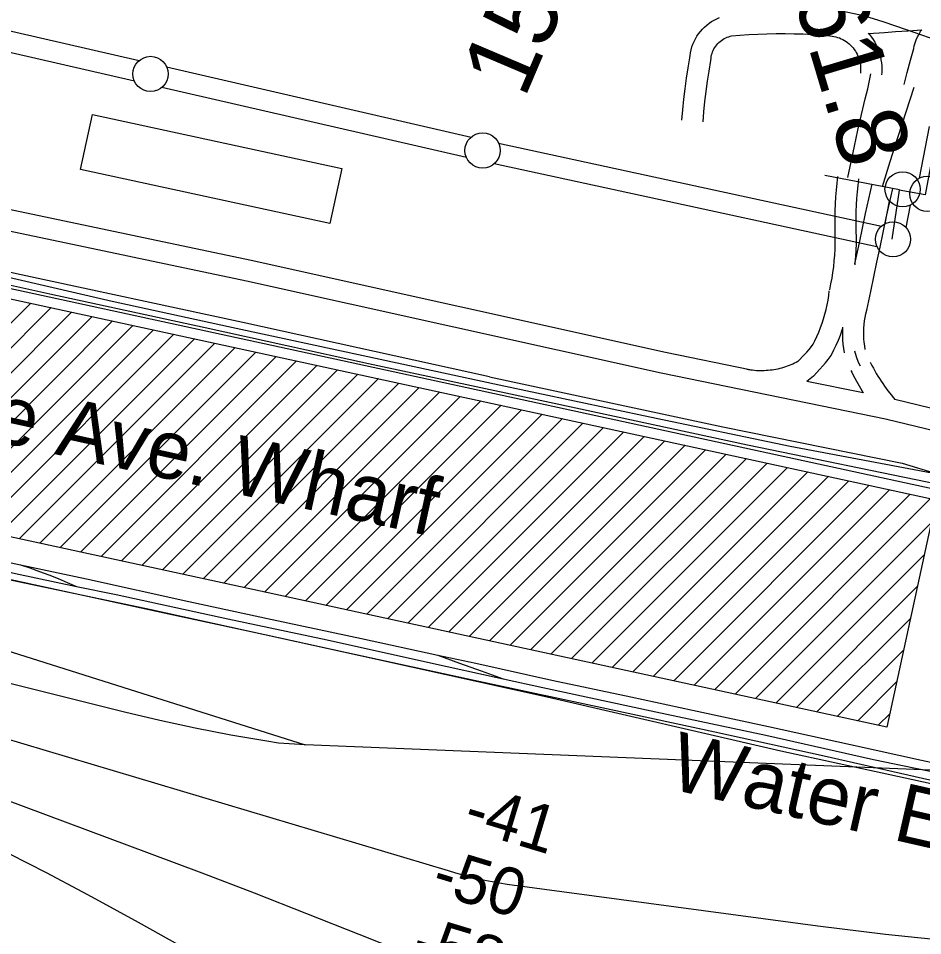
# Model space of a CAD drawing. Extents: x 3651524 to 3689615, y 505651 to 531377.
# Drawn here: x 3663757 to 3665041, y 515421 to 516724 of the extents above; entities that cross this region are included whole.
import ezdxf

# ---------------------------------------------------------------- set-up
doc = ezdxf.new("R2010")
doc.units = 0
for name, color, linetype in [('V-BLDG-IDEN', 7, 'Continuous'), ('V-BLDG-OTLN', 7, 'Continuous'), ('V-CHAN-DOCK', 7, 'Continuous'), ('V-FLOD-BASE', 7, 'Continuous'), ('V-RAIL-TRAK', 7, 'Continuous'), ('V-RIVR-EDGE', 7, 'Continuous'), ('V-RIVR-IDEN', 7, 'Continuous'), ('V-RIVR-RANG', 7, 'Continuous'), ('V-ROAD-CNTR', 7, 'Continuous'), ('V-SURV-IDEN', 7, 'Continuous'), ('V-SURV-LINE', 7, 'Continuous'), ('V-TOPO-DPTH', 7, 'Continuous'), ('V-TOPO-MAJR', 7, 'Continuous'), ('V-TOPO-MINR', 7, 'Continuous'), ('V-UTIL-LINE', 7, 'Continuous')]:
    doc.layers.add(name, color=color, linetype=linetype)

msp = doc.modelspace()

# ---------------------------------------------------------------- linework, layer by layer
at = {"layer": 'V-BLDG-OTLN'}
for p, q in [((3663496.598, 516041.392), (3663774.411, 516319.205)), ((3663525.648, 516035.087), (3663803.461, 516312.9)), ((3663554.698, 516028.782), (3663832.511, 516306.595)), ((3663583.749, 516022.477), (3663861.561, 516300.29)), ((3663612.799, 516016.172), (3663890.612, 516293.985)), ((3663641.849, 516009.867), (3663919.662, 516287.68)), ((3663670.899, 516003.562), (3663948.712, 516281.374)), ((3663699.95, 515997.257), (3663977.762, 516275.069)), ((3663729, 515990.951), (3664006.812, 516268.764)), ((3663758.05, 515984.646), (3664035.863, 516262.459)), ((3663787.1, 515978.341), (3664064.913, 516256.154)), ((3663816.151, 515972.036), (3664093.963, 516249.849)), ((3663845.201, 515965.731), (3664123.013, 516243.544)), ((3663874.251, 515959.426), (3664152.064, 516237.238)), ((3663903.301, 515953.121), (3664181.114, 516230.933)), ((3663932.352, 515946.816), (3664210.164, 516224.628)), ((3663961.402, 515940.511), (3664239.214, 516218.323)), ((3663990.452, 515934.206), (3664268.264, 516212.018)), ((3664019.502, 515927.9), (3664297.315, 516205.713)), ((3664048.552, 515921.595), (3664326.365, 516199.408)), ((3664077.603, 515915.29), (3664355.415, 516193.102)), ((3664106.653, 515908.985), (3664384.465, 516186.797)), ((3664135.703, 515902.68), (3664413.515, 516180.492)), ((3664164.753, 515896.375), (3664442.566, 516174.187)), ((3664193.804, 515890.07), (3664471.616, 516167.882)), ((3664222.854, 515883.765), (3664500.666, 516161.577)), ((3664251.904, 515877.46), (3664529.716, 516155.272)), ((3664280.954, 515871.155), (3664558.766, 516148.967)), ((3664310.005, 515864.849), (3664587.817, 516142.661)), ((3664339.055, 515858.544), (3664616.867, 516136.356)), ((3664368.105, 515852.239), (3664645.917, 516130.051)), ((3664397.155, 515845.934), (3664674.967, 516123.746)), ((3664426.206, 515839.629), (3664704.017, 516117.441)), ((3664455.256, 515833.324), (3664733.068, 516111.136)), ((3664484.306, 515827.019), (3664762.118, 516104.831)), ((3664513.356, 515820.714), (3664791.168, 516098.525)), ((3664542.407, 515814.409), (3664820.218, 516092.22)), ((3664571.457, 515808.104), (3664849.268, 516085.915)), ((3664600.507, 515801.798), (3664878.319, 516079.61)), ((3664629.557, 515795.493), (3664907.369, 516073.305)), ((3664658.607, 515789.188), (3664936.419, 516067)), ((3664687.658, 515782.883), (3664965.469, 516060.695)), ((3664716.708, 515776.578), (3664994.519, 516054.389)), ((3664745.758, 515770.273), (3665023.57, 516048.084)), ((3664774.808, 515763.968), (3665052.62, 516041.779)), ((3664803.859, 515757.663), (3665053.252, 516007.056)), ((3664832.909, 515751.358), (3665043.451, 515961.9)), ((3664861.959, 515745.053), (3665033.65, 515916.744)), ((3664891.009, 515738.747), (3665023.849, 515871.587)), ((3664920.06, 515732.442), (3665014.048, 515826.431)), ((3664949.11, 515726.137), (3665004.247, 515781.275)), ((3664978.16, 515719.832), (3664994.447, 515736.119))]:
    msp.add_line(p, q, dxfattribs=at)
for points in [[(3663861.987, 516587.105), (3664216.17, 516510.352), (3664199.284, 516432.451), (3663845.105, 516509.201)], [(3662715.883, 516548.951), (3665060.421, 516040.086), (3664990.338, 515717.189), (3662645.798, 516226.051)]]:
    msp.add_lwpolyline(points, close=True, dxfattribs=at)
at = {"layer": 'V-CHAN-DOCK'}
for points in [[(3662559.424, 516399.795), (3662660.228, 516379.434), (3662696.677, 516567.565), (3665065.756, 516053.876), (3665130.502, 516040.287), (3665203.662, 516026.31), (3665183.356, 515913.35), (3665546.465, 515880.197), (3665595.969, 515876.523), (3665596.983, 515845.273), (3665821.173, 515843.419), (3665913.202, 515842.983), (3665983.958, 515843.315), (3666025.631, 515843.511), (3666052.978, 515843.638), (3667820.683, 515825.896), (3667915.317, 515825.472), (3667979.323, 515825.21), (3668084.389, 515821.362), (3668186.038, 515806.647), (3668350.551, 515785.629), (3668427.888, 515771.231), (3668430.178, 515685.363)], [(3662696.724, 516157.261), (3662753.07, 516143.918), (3662861.729, 516119.997), (3662981.842, 516093.656), (3663096.381, 516069.146), (3663194.826, 516047.341), (3663335.679, 516016.768), (3663497.889, 515982.276), (3663643.703, 515949.252), (3663778.983, 515919.889), (3663964.106, 515879.318), (3664106.817, 515848.445), (3664223.213, 515823.324), (3664404.311, 515783.849), (3664598.716, 515742.393), (3664746.069, 515710.614), (3664901.535, 515676.399), (3665072.115, 515637.616), (3665219.401, 515606.949), (3665371.285, 515571.975), (3665556.703, 515534.745), (3665588.273, 515529.018), (3665753.794, 515527.321)]]:
    msp.add_lwpolyline(points, dxfattribs=at)
at = {"layer": 'V-FLOD-BASE'}
msp.add_lwpolyline([(3665131.487, 516652.856), (3665128.767, 516640.482), (3665065.535, 516584.738), (3665044.735, 516473.251), (3665008.127, 516479.907), (3664997.312, 516410.019)], dxfattribs=at)
at = {"layer": 'V-RAIL-TRAK'}
for points in [[(3664452.583, 516763.34), (3664528.158, 516756.714), (3664612.966, 516751.365), (3664670.242, 516750.812), (3664733.462, 516752.956), (3664768.561, 516753.944), (3664817.018, 516751.707), (3664854.404, 516746.339), (3664906.174, 516738.782), (3664957.136, 516727.731), (3664986.333, 516718.775), (3665017.792, 516708.044), (3665050.63, 516696.411), (3665100.607, 516676.734), (3665168.899, 516647.493), (3665243.375, 516612.945), (3665317.05, 516573.875), (3665417.713, 516523.437), (3665468.522, 516501.298), (3665534.748, 516474.924), (3665620.305, 516441.044), (3665717.38, 516402.699)], [(3662639.97, 516601.116), (3662722.989, 516582.618), (3662860.058, 516551.443), (3663016.439, 516516.664), (3663168.309, 516481.453), (3663307.423, 516451.726), (3663479.625, 516414.148), (3663703.408, 516365.108), (3663890.208, 516322.262), (3664066.111, 516283.674), (3664246.529, 516244.903), (3664439.895, 516203.316), (3664653.6, 516157.926), (3664852.92, 516116.164), (3665061.875, 516076.705), (3665131.745, 516061.226), (3665242.699, 516039.167), (3665340.936, 516015.611), (3665440.18, 515995.958), (3665485.586, 515987.344), (3665561.382, 515977.027), (3665641.275, 515969.191), (3665661.97, 515968.636), (3665725.831, 515964.626)], [(3662630.668, 516591.83), (3662668.486, 516581.744), (3662765.895, 516559.209), (3662963.996, 516514.158), (3663147.292, 516474.783), (3663330.59, 516434.589), (3663562.377, 516385.588), (3663801.571, 516332.518), (3664022.265, 516284.698), (3664254.062, 516233.645), (3664517.742, 516177.405), (3664792.274, 516117.931), (3665063.917, 516062.139), (3665119.999, 516053.577), (3665165.807, 516047.222)], [(3664426.002, 516214.441), (3664075.624, 516291.919), (3663754.407, 516360.744), (3663455.176, 516428.572), (3663195.57, 516482.85), (3662976.63, 516535.67), (3662755.522, 516582.985), (3662722.989, 516582.618)], [(3664426.002, 516214.441), (3664757.665, 516143.467), (3665012.313, 516091.915), (3665061.875, 516076.705)], [(3662614.82, 516182.324), (3662676.676, 516168.246), (3662746.748, 516153.179), (3662826.477, 516136.515), (3662911.346, 516117.822), (3663051.491, 516087.688), (3663177.047, 516060.155), (3663258.838, 516042.528), (3663329.933, 516027.205), (3663476.649, 515996.075), (3663614.742, 515965.933), (3663752.63, 515935.172), (3663839.346, 515917.032), (3663895.648, 515905.256), (3664054.491, 515870.897), (3664195.252, 515840.972), (3664338.071, 515809.207), (3664445.396, 515785.87), (3664501.643, 515773.642), (3664662.337, 515738.881), (3664818.712, 515705.744), (3664971.603, 515671.36), (3665061.195, 515652.689), (3665070.649, 515650.477)], [(3663712.96, 515957.659), (3663759.882, 515947.683), (3663853.719, 515927.731), (3663998.797, 515895.774), (3664117.366, 515869.849), (3664244.359, 515842.938), (3664352.599, 515819.464), (3664406.491, 515807.776), (3664514.377, 515783.853), (3664626.982, 515760.158), (3664714.317, 515741.066), (3664822.2, 515717.967), (3664938.919, 515692.647), (3665039.613, 515670.13), (3665162.7, 515643.815)], [(3663759.882, 515947.683), (3663773.331, 515943.126), (3663786.704, 515938.346), (3663799.996, 515933.345), (3663813.203, 515928.124), (3663826.321, 515922.687), (3663839.346, 515917.032)], [(3664352.599, 515819.464), (3664383.506, 515808.189), (3664414.437, 515796.991), (3664445.396, 515785.87)]]:
    msp.add_lwpolyline(points, dxfattribs=at)
at = {"layer": 'V-RIVR-EDGE'}
msp.add_lwpolyline([(3665982.58, 515522.556), (3665581.855, 515521.709), (3665005.588, 515646.904), (3664839.628, 515682.853), (3664507.72, 515759.652), (3664265.824, 515812.945), (3663943.093, 515884.206), (3663448.268, 515988.368)], dxfattribs=at)
at = {"layer": 'V-ROAD-CNTR'}
for points in [[(3664795.589, 516224.573), (3664676.122, 516248.947), (3664087.286, 516379.657), (3663244.069, 516557.489), (3662477.872, 516720.907)], [(3664699.447, 516579.025), (3664700.691, 516593.872), (3664702.193, 516608.82), (3664703.948, 516623.744), (3664705.952, 516638.634), (3664708.206, 516653.493), (3664710.591, 516667.606), (3664710.872, 516670.746), (3664711.511, 516674.916), (3664712.417, 516679.04), (3664713.578, 516683.084), (3664714.99, 516687.053), (3664716.653, 516690.928), (3664718.556, 516694.69), (3664720.698, 516698.327), (3664723.059, 516701.812), (3664725.631, 516705.141), (3664728.417, 516708.312), (3664731.402, 516711.3), (3664734.559, 516714.083), (3664737.888, 516716.668), (3664741.378, 516719.036), (3664745.003, 516721.177), (3664748.759, 516723.087), (3664752.635, 516724.759)], [(3664963.929, 516702.283), (3664987.309, 516703.807), (3665002.71, 516704.812), (3665020.488, 516705.926), (3665040.041, 516707.154)], [(3665014.865, 516629.864), (3665019.245, 516647.001), (3665023.867, 516664.174), (3665028.592, 516680.882), (3665029.453, 516684.548), (3665030.756, 516688.906), (3665032.315, 516693.175), (3665034.123, 516697.346), (3665036.176, 516701.399), (3665037.67, 516703.963)], [(3665037.675, 516703.972), (3665038.466, 516705.327), (3665039.926, 516707.522)], [(3664990.942, 516154.097), (3664669.872, 516219.606), (3664080.94, 516350.335), (3663237.757, 516528.161), (3662469.538, 516692.088)], [(3664729.343, 516576.521), (3664730.565, 516591.12), (3664732.017, 516605.568), (3664733.714, 516619.992), (3664735.65, 516634.384), (3664737.828, 516648.743), (3664740.367, 516663.764), (3664740.668, 516667.132), (3664741.019, 516669.418), (3664741.515, 516671.676), (3664742.156, 516673.91), (3664742.934, 516676.097), (3664743.849, 516678.228), (3664744.894, 516680.294), (3664746.066, 516682.285), (3664747.371, 516684.21), (3664748.793, 516686.051), (3664750.319, 516687.788), (3664751.954, 516689.424), (3664753.697, 516690.961), (3664755.528, 516692.382), (3664757.446, 516693.684), (3664759.445, 516694.865), (3664761.513, 516695.917), (3664763.637, 516696.833), (3664765.819, 516697.613), (3664768.056, 516698.258), (3664769.847, 516698.655), (3664781.79, 516699.732), (3664794.575, 516700.662), (3664807.373, 516701.361), (3664820.183, 516701.839), (3664832.998, 516702.088), (3664845.819, 516702.112), (3664858.636, 516701.909), (3664871.45, 516701.48), (3664884.251, 516700.826), (3664897.038, 516699.945), (3664909.943, 516698.828)], [(3664909.524, 516698.87), (3664912.629, 516698.513), (3664915.291, 516698.051), (3664917.926, 516697.439), (3664920.518, 516696.679), (3664923.055, 516695.774), (3664925.545, 516694.722), (3664927.972, 516693.53), (3664930.318, 516692.206), (3664932.59, 516690.746), (3664934.775, 516689.16), (3664936.866, 516687.451), (3664938.857, 516685.625), (3664940.74, 516683.689), (3664942.506, 516681.653), (3664944.156, 516679.515), (3664945.684, 516677.283), (3664947.079, 516674.973), (3664948.338, 516672.59), (3664949.461, 516670.133), (3664950.443, 516667.616), (3664951.279, 516665.05), (3664951.966, 516662.443), (3664952.503, 516659.798), (3664952.889, 516657.126), (3664953.122, 516654.434), (3664953.202, 516651.736), (3664953.127, 516649.044), (3664952.861, 516645.93)], [(3664964.053, 516702.596), (3664965.734, 516700.659), (3664968.428, 516697.165), (3664970.92, 516693.527), (3664973.203, 516689.747), (3664975.266, 516685.842), (3664977.099, 516681.831), (3664978.703, 516677.722), (3664980.069, 516673.524), (3664981.194, 516669.259), (3664982.073, 516664.932), (3664982.703, 516660.568), (3664983.084, 516656.174), (3664983.214, 516651.76), (3664983.091, 516647.346), (3664982.751, 516643.374)], [(3664959.762, 516609.306), (3664961.548, 516616.345), (3664963.247, 516623.406), (3664964.857, 516630.484), (3664966.379, 516637.568), (3664967.806, 516644.652)], [(3664984.078, 516485.115), (3664995.116, 516520.463), (3665006.352, 516555.752), (3665017.778, 516590.982), (3665029.398, 516626.15)], [(3664935.243, 516497.52), (3664939.698, 516519.974), (3664944.375, 516542.381), (3664949.28, 516564.741), (3664954.408, 516587.052), (3664959.762, 516609.306)], [(3664920.337, 516499.193), (3664919.257, 516489.57), (3664918.336, 516479.787), (3664917.591, 516469.981), (3664917.022, 516460.162), (3664916.627, 516450.328), (3664916.41, 516440.485), (3664916.366, 516430.645), (3664916.497, 516420.884), (3664916.67, 516412.36), (3664916.634, 516404.075), (3664916.391, 516395.793), (3664915.942, 516387.517), (3664915.288, 516379.258), (3664914.429, 516371.017), (3664913.364, 516362.801), (3664912.096, 516354.61), (3664910.624, 516346.456), (3664908.915, 516338.157)], [(3664950.149, 516495.847), (3664949.099, 516486.492), (3664948.23, 516477.245), (3664947.525, 516467.977), (3664946.988, 516458.692), (3664946.613, 516449.394), (3664946.408, 516440.087), (3664946.366, 516430.779), (3664946.493, 516421.39), (3664946.672, 516412.6), (3664946.632, 516403.569), (3664946.367, 516394.541), (3664945.878, 516385.519), (3664945.164, 516376.518), (3664944.852, 516373.514)], [(3664945.147, 516374.929), (3664946.996, 516383.798), (3664951.401, 516404.724), (3664955.847, 516425.643), (3664960.334, 516446.554), (3664964.86, 516467.45), (3664969.424, 516488.32)], [(3664959.759, 516253.397), (3664958.932, 516258.682), (3664958.34, 516263.712), (3664957.941, 516268.752), (3664957.741, 516273.802), (3664957.733, 516278.863), (3664957.923, 516283.917), (3664958.305, 516288.961), (3664958.883, 516293.983), (3664959.656, 516298.986), (3664960.619, 516303.952), (3664961.863, 516309.265), (3664967.675, 516335.794), (3664972.006, 516356.773), (3664976.358, 516377.646), (3664980.751, 516398.516), (3664985.185, 516419.377), (3664989.66, 516440.232), (3664994.174, 516461.07), (3664998.732, 516481.91)], [(3664864.218, 516236.208), (3664873.555, 516246.212), (3664877.021, 516249.826), (3664879.982, 516253.532), (3664883.372, 516257.689), (3664885.766, 516260.871), (3664888.335, 516265.915), (3664891.198, 516272.009), (3664893.866, 516278.189), (3664896.334, 516284.449), (3664898.602, 516290.783), (3664900.668, 516297.19), (3664902.528, 516303.656), (3664904.18, 516310.179), (3664905.623, 516316.749), (3664906.854, 516323.366), (3664907.878, 516330.018), (3664908.715, 516336.933)], [(3664886.149, 516215.738), (3664895.348, 516225.594), (3664899.612, 516230.04), (3664903.326, 516234.688), (3664906.992, 516239.183), (3664911.312, 516244.925), (3664915.285, 516252.727), (3664918.552, 516259.683), (3664921.598, 516266.737), (3664924.418, 516273.887), (3664927.008, 516281.123), (3664927.901, 516283.892)], [(3664930.121, 516248.755), (3664929.204, 516254.606), (3664928.478, 516260.774), (3664927.987, 516266.974), (3664927.741, 516273.188), (3664927.733, 516279.403), (3664927.942, 516284.983)], [(3664952.884, 516229.669), (3664950.39, 516235.144), (3664947.562, 516243.074), (3664944.94, 516251.076)], [(3664864.155, 516236.258), (3664861.783, 516235.022), (3664859.275, 516233.793), (3664856.739, 516232.629), (3664854.175, 516231.529), (3664851.585, 516230.495), (3664848.972, 516229.527), (3664846.332, 516228.625), (3664843.669, 516227.789), (3664840.987, 516227.022), (3664838.285, 516226.321), (3664835.568, 516225.689), (3664832.839, 516225.127), (3664830.092, 516224.634), (3664827.333, 516224.209), (3664824.568, 516223.855), (3664821.794, 516223.571), (3664819.011, 516223.356), (3664816.226, 516223.213), (3664813.437, 516223.139), (3664810.648, 516223.136), (3664807.857, 516223.203), (3664805.073, 516223.34), (3664802.291, 516223.549), (3664799.514, 516223.826), (3664796.75, 516224.175), (3664793.97, 516224.596), (3664791.655, 516225)], [(3664966.769, 516235.625), (3664967.418, 516234.274), (3664969.327, 516230.476), (3664971.304, 516226.71), (3664973.347, 516222.979), (3664975.455, 516219.286), (3664977.628, 516215.632), (3664979.866, 516212.016), (3664982.167, 516208.44), (3664984.532, 516204.906), (3664986.958, 516201.414), (3664989.447, 516197.965), (3664991.996, 516194.56), (3664994.604, 516191.202), (3665001.747, 516182.334)], [(3664939.234, 516223.45), (3664940.492, 516221.042), (3664942.641, 516216.766), (3664944.864, 516212.532), (3664947.161, 516208.337), (3664956.653, 516191.71)], [(3664886.149, 516215.738), (3664876.631, 516208.038)], [(3664956.653, 516191.71), (3664876.631, 516208.038)], [(3665223.141, 516131.909), (3665134.495, 516150.081), (3665001.747, 516182.334)], [(3665218.745, 516102.187), (3665127.939, 516120.801), (3664990.4, 516154.218)]]:
    msp.add_lwpolyline(points, dxfattribs=at)
at = {"layer": 'V-SURV-LINE'}
for points in [[(3662771.605, 516929.973), (3663928.445, 516663.835)], [(3663921.735, 516634.595), (3662764.894, 516900.733)], [(3663967.408, 516654.863), (3664400.081, 516555.128)], [(3664393.36, 516525.891), (3663960.686, 516625.626)], [(3665036.988, 516496.882), (3665051.037, 516570.215)], [(3664438.912, 516546.451), (3664982.73, 516428.746)], [(3664976.374, 516399.427), (3664432.555, 516517.132)], [(3664988.146, 516432.321), (3664994.286, 516464.126)], [(3665023.741, 516458.43), (3665017.601, 516426.624)]]:
    msp.add_lwpolyline(points, dxfattribs=at)
for centre in [(3663944.569, 516644.734), (3664416.198, 516536.02), (3665012.8, 516480.892), (3665047.961, 516474.436), (3664999.087, 516409.858)]:
    msp.add_circle(centre, 25, dxfattribs=at)
at = {"layer": 'V-TOPO-DPTH'}
for points in [[(3662323.718, 516273.568), (3664164.433, 515692.133)], [(3664164.433, 515692.133), (3664126.292, 515694.499), (3664109.606, 515697.143), (3664058.742, 515705.888), (3664008.058, 515715.518), (3663957.644, 515726.477), (3663907.411, 515738.322), (3663615.598, 515811.191)], [(3669787.963, 515464.113), (3664164.433, 515692.133), (3664126.292, 515694.499), (3664109.606, 515697.143), (3664058.742, 515705.888), (3664008.058, 515715.518), (3663957.644, 515726.477), (3663907.411, 515738.322), (3663615.598, 515811.191)]]:
    msp.add_lwpolyline(points, dxfattribs=at)
at = {"layer": 'V-TOPO-MAJR'}
msp.add_lwpolyline([(3665085.031, 515412.851), (3664988.649, 515422.763), (3664892.421, 515434.402), (3664450.986, 515493.813), (3664440.439, 515495.401), (3664429.933, 515497.208), (3664419.488, 515499.344), (3664409.085, 515501.698), (3664398.734, 515504.297), (3664388.412, 515507.003), (3664378.134, 515509.869), (3664367.884, 515512.841), (3663447.38, 515787.58)], dxfattribs=at)
at = {"layer": 'V-TOPO-MINR'}
for points in [[(3664164.433, 515692.133), (3664126.292, 515694.499), (3664109.606, 515697.143), (3664058.742, 515705.888), (3664008.058, 515715.518), (3663957.644, 515726.477), (3663907.411, 515738.322), (3663615.598, 515811.191)], [(3666395.039, 514558.226), (3665486.98, 515032.661), (3665463.567, 515039.229), (3665121.619, 515133.84), (3664998.581, 515168.901), (3664875.923, 515205.214), (3664753.837, 515243.405), (3664632.133, 515282.847), (3664421.275, 515352.975), (3664405.336, 515358.433), (3664389.465, 515364.076), (3664373.696, 515369.999), (3664357.995, 515376.107), (3664240.988, 515422.819), (3664166.735, 515452.164), (3664092.349, 515481.163), (3664017.762, 515509.645), (3663943.043, 515537.781), (3663413.207, 515735.196)], [(3665719.692, 514480.667), (3665641.138, 514508.188), (3665418.789, 514587.072), (3665418.092, 514587.321), (3665415.121, 514588.717), (3665413.604, 514589.706), (3664342.31, 515193.884), (3664338.356, 515196.127), (3664334.513, 515198.553), (3664330.743, 515201.102), (3664319.415, 515209.154), (3664317.759, 515210.342), (3664314.471, 515212.753), (3664311.195, 515215.176), (3664307.817, 515217.449), (3664306.084, 515218.52), (3664107.107, 515337.002), (3664047.582, 515371.911), (3663987.754, 515406.284), (3663927.472, 515439.856), (3663866.887, 515472.893), (3663848.363, 515482.834), (3663796.629, 515510.134), (3663744.648, 515536.948)]]:
    msp.add_lwpolyline(points, dxfattribs=at)
at = {"layer": 'V-UTIL-LINE'}
msp.add_line((3665008.594, 516480.146), (3664902.27, 516500.655), dxfattribs=at)

# ---------------------------------------------------------------- texts
at = {"layer": 'V-BLDG-IDEN'}
msp.add_text('Nashville Ave. Wharf', height=82.99983, rotation=347.667969, dxfattribs=at).set_placement((3663336.722, 516207.919))
at = {"layer": 'V-RIVR-IDEN'}
msp.add_text('Water Edge', height=83, rotation=347.181186, dxfattribs=at).set_placement((3664678.286, 515630.222))
at = {"layer": 'V-RIVR-RANG'}
for s, p in [('-41', (3664386.107, 515573.707)), ('-50', (3664340.8, 515482.93)), ('-58', (3664311.908, 515387.194))]:
    msp.add_text(s, height=67, rotation=343.196917, dxfattribs=at).set_placement(p)
at = {"layer": 'V-SURV-IDEN'}
for s, rotation, p in [('158+93.0', 66.989956, (3664475.571, 516608.352)), ('165+61.8', 286.653819, (3664770.873, 517043.887))]:
    msp.add_text(s, height=100, rotation=rotation, dxfattribs=at).set_placement(p)

doc.saveas('drawing.dxf')
